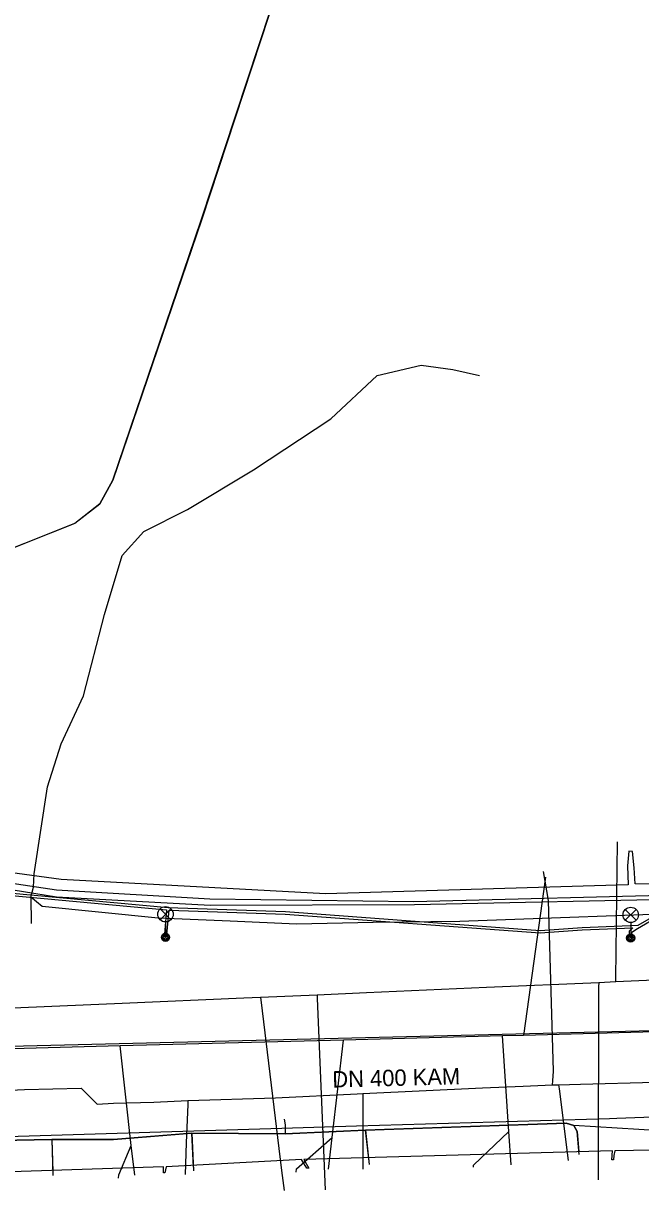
# Model space of a CAD drawing. Extents: x -595540 to -593988, y -1160850 to -1159202.
# Drawn here: x -594908.4 to -594878.3, y -1160781.5 to -1160724.5 of the extents above; entities that cross this region are included whole.
import ezdxf

# ---------------------------------------------------------------- set-up
doc = ezdxf.new("R2010")
doc.units = 0
for name, color, linetype in [('BVK-JEDNOTNA_popisy', 7, 'Continuous'), ('BVK-JEDNOTNA_trasa sítě', 7, 'Continuous'), ('BVK-KANALIZACE_ vyřazená trasa sítě', 7, 'Continuous'), ('BVK-VODOVOD_trasa sítě', 7, 'Continuous'), ('BVK-VODOVOD_trasa zrušené sítě', 7, 'Continuous'), ('CETIN_kabel podzemní', 7, 'Continuous'), ('DESTOVA_trasa neprovozované sítě', 7, 'Continuous'), ('DSP-SDEL-VODAFONE_kabel', 7, 'Continuous'), ('EON-NN_kabel', 7, 'Continuous'), ('EON-VN_kabel', 7, 'Continuous'), ('INNOGY-STL_trasa sítě', 7, 'Continuous'), ('JEDNOTNA_trasa neprovozované sítě', 7, 'Continuous'), ('TSB_kabel VO', 7, 'Continuous'), ('TSB_lampy VO', 7, 'Continuous')]:
    doc.layers.add(name, color=color, linetype=linetype)

msp = doc.modelspace()

# ---------------------------------------------------------------- linework, layer by layer
at = {"layer": 'BVK-JEDNOTNA_trasa sítě'}
msp.add_lwpolyline([(-594869.804, -1160773.507), (-594873.738, -1160773.61), (-594874.61, -1160773.633), (-594878.19, -1160773.728), (-594884.02, -1160773.881), (-594885.041, -1160773.908), (-594892.812, -1160774.112), (-594903.717, -1160774.399), (-594908.994, -1160774.538), (-594909.817, -1160774.559), (-594912.273, -1160774.624)], dxfattribs=at)
at = {"layer": 'BVK-KANALIZACE_ vyřazená trasa sítě'}
msp.add_lwpolyline([(-594869.699, -1160773.46), (-594911.123, -1160774.466), (-594911.762, -1160774.34)], dxfattribs=at)
at = {"layer": 'BVK-VODOVOD_trasa sítě'}
for points in [[(-594879.52, -1160771.27), (-594879.52, -1160771.1), (-594879.43, -1160764.43)], [(-594875.78, -1160771.11), (-594879.52, -1160771.27), (-594880.35, -1160771.31), (-594885.83, -1160771.55), (-594891.69, -1160771.8), (-594894.1, -1160771.91), (-594896.86, -1160772.03), (-594897.67, -1160772.06), (-594903.61, -1160772.32), (-594909.33, -1160772.57), (-594913.56, -1160772.75), (-594915.51, -1160772.84), (-594921.48, -1160773.1), (-594927.42, -1160773.36), (-594930.33, -1160773.48), (-594932.06, -1160773.56), (-594935.46, -1160773.71), (-594935.76, -1160773.72)], [(-594880.35, -1160771.31), (-594880.352, -1160771.495), (-594880.38, -1160780.93)], [(-594896.86, -1160772.03), (-594896.84, -1160772.15), (-594895.83, -1160780.47), (-594895.71, -1160781.46)], [(-594894.1, -1160771.91), (-594894.097, -1160772.078), (-594893.71, -1160781.421)]]:
    msp.add_lwpolyline(points, dxfattribs=at)
at = {"layer": 'BVK-VODOVOD_trasa zrušené sítě'}
msp.add_lwpolyline([(-594937.054, -1160779.34), (-594937.071, -1160779.648), (-594936.613, -1160779.634), (-594931.361, -1160779.477), (-594913.001, -1160778.927), (-594909.231, -1160778.814), (-594895.813, -1160778.413), (-594892.17, -1160778.304), (-594879.821, -1160777.934), (-594879.469, -1160777.923), (-594875.52, -1160777.778), (-594865.11, -1160777.493), (-594857.269, -1160777.258), (-594850.43, -1160777.053), (-594849.217, -1160777.017), (-594840.994, -1160776.771), (-594839.675, -1160776.732), (-594826.216, -1160776.329), (-594818.306, -1160776.092), (-594815.474, -1160776.007), (-594804.299, -1160775.672), (-594801.425, -1160775.476), (-594800.948, -1160775.379), (-594799.195, -1160774.938)], dxfattribs=at)
at = {"layer": 'CETIN_kabel podzemní'}
for points in [[(-594895.23, -1160720.37), (-594899.75, -1160734.09), (-594904.07, -1160746.78), (-594904.7, -1160747.94), (-594905.92, -1160748.89), (-594910.78, -1160750.82), (-594914.36, -1160752.37), (-594916.61, -1160753.33), (-594919.65, -1160754.78), (-594923.82, -1160755.47), (-594927.35, -1160755.18), (-594932.31, -1160754.26), (-594936.32, -1160754.08), (-594936.74, -1160754.26), (-594937.69, -1160756.31), (-594938.49, -1160759.33), (-594938.98, -1160760.4), (-594939.13, -1160760.57), (-594944.88, -1160758.83), (-594949.88, -1160756.96), (-594958.59, -1160753.03)], [(-594874.61, -1160767.87), (-594887.13, -1160768.32), (-594891.36, -1160768.37), (-594895.1, -1160768.45), (-594898.35, -1160768.3), (-594901.86, -1160768.16), (-594907.52, -1160767.59), (-594908.07, -1160767.13), (-594907.95, -1160766.65), (-594907.91, -1160765.99), (-594907.26, -1160761.75), (-594906.6, -1160759.65), (-594905.5, -1160757.3), (-594904.48, -1160753.34), (-594903.61, -1160750.45), (-594902.56, -1160749.29), (-594900.42, -1160748.22), (-594897.2, -1160746.27), (-594893.43, -1160743.78), (-594891.16, -1160741.67), (-594889.01, -1160741.17), (-594887.47, -1160741.38), (-594886.17, -1160741.67)], [(-594895.71, -1160777.97), (-594895.65, -1160778.24), (-594895.65, -1160778.69)], [(-594891.74, -1160778.51), (-594895.65, -1160778.69)], [(-594881.56, -1160778.28), (-594881.93, -1160778.17), (-594891.74, -1160778.51)], [(-594891.74, -1160778.51), (-594891.56, -1160780.19)], [(-594860.11, -1160778.13), (-594865.28, -1160778.21), (-594877.33, -1160778.54), (-594881.56, -1160778.28)], [(-594881.31, -1160779.7), (-594881.4, -1160778.57), (-594881.56, -1160778.28)], [(-594907.05, -1160778.96), (-594916.51, -1160779.14)], [(-594900.22, -1160778.66), (-594904.04, -1160778.96), (-594907.05, -1160778.96)], [(-594907.05, -1160778.96), (-594907, -1160780.72)], [(-594900.22, -1160778.66), (-594900.13, -1160780.5)], [(-594895.65, -1160778.69), (-594900.22, -1160778.66)]]:
    msp.add_lwpolyline(points, dxfattribs=at)
at = {"layer": 'DESTOVA_trasa neprovozované sítě'}
for points in [[(-594886.457, -1160780.32), (-594886.456, -1160780.217), (-594884.733, -1160778.58)], [(-594895.12, -1160780.56), (-594895.1, -1160780.4), (-594893.365, -1160778.859)], [(-594903.79, -1160780.85), (-594903.786, -1160780.69), (-594903.168, -1160779.249)]]:
    msp.add_lwpolyline(points, dxfattribs=at)
at = {"layer": 'DSP-SDEL-VODAFONE_kabel'}
for p, q in [((-594891.744, -1160778.513), (-594891.573, -1160780.03)), ((-594881.932, -1160778.17), (-594881.559, -1160778.279)), ((-594907.052, -1160778.961), (-594907.007, -1160780.53)), ((-594900.222, -1160778.658), (-594900.143, -1160780.309))]:
    msp.add_line(p, q, dxfattribs=at)
for points in [[(-594938.488, -1160759.33), (-594937.687, -1160756.308), (-594936.74, -1160754.258), (-594936.322, -1160754.083), (-594932.311, -1160754.259), (-594927.352, -1160755.184), (-594923.818, -1160755.468), (-594919.646, -1160754.777), (-594916.614, -1160753.334), (-594914.364, -1160752.368), (-594910.783, -1160750.823), (-594905.922, -1160748.887), (-594904.703, -1160747.939), (-594904.067, -1160746.78), (-594899.752, -1160734.092), (-594895.232, -1160720.373)], [(-594908.07, -1160767.13), (-594907.95, -1160766.65), (-594907.91, -1160765.99), (-594907.26, -1160761.75), (-594906.6, -1160759.65), (-594905.5, -1160757.3), (-594904.48, -1160753.34), (-594903.61, -1160750.45), (-594902.56, -1160749.29), (-594900.42, -1160748.22), (-594897.2, -1160746.27), (-594893.43, -1160743.78), (-594891.16, -1160741.67), (-594889.01, -1160741.17), (-594887.47, -1160741.38), (-594886.17, -1160741.665)], [(-594908.07, -1160767.13), (-594908.055, -1160768.412)], [(-594853.956, -1160767.197), (-594854.46, -1160767.25), (-594857.54, -1160767.48), (-594859.01, -1160767.25), (-594866.15, -1160767.62), (-594874.61, -1160767.87), (-594887.13, -1160768.32), (-594891.36, -1160768.37), (-594895.1, -1160768.45), (-594898.35, -1160768.3), (-594901.86, -1160768.16), (-594907.52, -1160767.59), (-594908.07, -1160767.13)], [(-594920.622, -1160779.426), (-594916.505, -1160779.14), (-594907.052, -1160778.961), (-594904.043, -1160778.964), (-594900.222, -1160778.658), (-594895.653, -1160778.692), (-594891.744, -1160778.513), (-594881.932, -1160778.17)], [(-594881.559, -1160778.279), (-594881.398, -1160778.573), (-594881.319, -1160779.563)]]:
    msp.add_lwpolyline(points, dxfattribs=at)
at = {"layer": 'EON-NN_kabel'}
for points in [[(-594877.566, -1160766.492), (-594878.569, -1160766.481), (-594878.612, -1160765.7), (-594878.702, -1160764.905), (-594878.879, -1160764.883), (-594878.938, -1160765.601), (-594878.91, -1160766.527), (-594893.68, -1160766.97), (-594906.59, -1160766.27), (-594919.73, -1160764.49)], [(-594874.32, -1160779.5), (-594875.033, -1160779.44), (-594879.561, -1160779.511), (-594879.602, -1160779.741), (-594879.629, -1160779.95), (-594879.702, -1160779.95), (-594879.683, -1160779.514), (-594894.741, -1160779.94), (-594894.5, -1160780.366), (-594894.597, -1160780.37), (-594894.861, -1160779.944), (-594901.474, -1160780.295), (-594901.528, -1160780.588), (-594901.595, -1160780.596), (-594901.593, -1160780.3), (-594909.052, -1160780.543), (-594909.179, -1160780.84), (-594909.247, -1160780.842), (-594909.176, -1160780.546), (-594921.055, -1160780.846), (-594923.501, -1160780.971), (-594924.146, -1160780.999), (-594924.124, -1160781.052)]]:
    msp.add_lwpolyline(points, dxfattribs=at)
at = {"layer": 'EON-VN_kabel'}
for points in [[(-594936.2, -1160762.61), (-594932.2, -1160763.22), (-594930.55, -1160762.81), (-594928.54, -1160763.01), (-594921.75, -1160764.42), (-594914.87, -1160765.58), (-594906.82, -1160766.78), (-594899.34, -1160767.22), (-594889.38, -1160767.35), (-594875.36, -1160766.99)], [(-594875.39, -1160767.22), (-594889.34, -1160767.51), (-594899.32, -1160767.54), (-594906.82, -1160767.13), (-594914.89, -1160765.83), (-594921.84, -1160764.67), (-594928.63, -1160763.25), (-594930.45, -1160763.32), (-594931.16, -1160763.84), (-594931.105, -1160765.083), (-594931.649, -1160779.07), (-594932.397, -1160779.995), (-594936.47, -1160780.325)]]:
    msp.add_lwpolyline(points, dxfattribs=at)
at = {"layer": 'INNOGY-STL_trasa sítě'}
for points in [[(-594882.602, -1160776.298), (-594882.586, -1160776.099), (-594882.548, -1160775.623), (-594882.792, -1160767.298), (-594883.047, -1160765.874)], [(-594928.245, -1160777.18), (-594919.762, -1160776.826), (-594917.777, -1160776.749), (-594916.389, -1160776.724), (-594913.889, -1160776.699), (-594912.378, -1160776.66), (-594911.693, -1160776.642), (-594910.858, -1160776.621), (-594908.726, -1160776.537), (-594908.385, -1160776.528), (-594905.624, -1160776.458), (-594904.839, -1160777.239), (-594904.046, -1160777.189), (-594902.065, -1160777.141), (-594900.409, -1160777.053), (-594896.121, -1160776.923), (-594892.145, -1160776.735), (-594891.857, -1160776.721), (-594886.017, -1160776.442), (-594884.037, -1160776.363), (-594882.602, -1160776.298), (-594882.305, -1160776.287), (-594881.235, -1160776.269), (-594877.615, -1160776.166)], [(-594882.305, -1160776.287), (-594882.28, -1160776.485), (-594881.84, -1160779.991)], [(-594891.857, -1160776.721), (-594891.857, -1160776.921), (-594891.863, -1160780.419)], [(-594900.409, -1160777.053), (-594900.416, -1160777.253), (-594900.487, -1160779.127), (-594900.544, -1160780.666)]]:
    msp.add_lwpolyline(points, dxfattribs=at)
at = {"layer": 'JEDNOTNA_trasa neprovozované sítě'}
msp.add_line((-594882.947, -1160766.165), (-594884.02, -1160773.881), dxfattribs=at)
for points in [[(-594884.626, -1160780.199), (-594884.733, -1160778.58), (-594885.041, -1160773.908)], [(-594903.004, -1160780.697), (-594903.168, -1160779.249), (-594903.717, -1160774.399)], [(-594893.547, -1160780.416), (-594893.365, -1160778.859), (-594892.812, -1160774.112)]]:
    msp.add_lwpolyline(points, dxfattribs=at)
at = {"layer": 'TSB_kabel VO'}
for points in [[(-594960.962, -1160749.196), (-594961.234, -1160749.502), (-594961.632, -1160750.685), (-594961.412, -1160751.238), (-594955.624, -1160754.466), (-594947.358, -1160757.854), (-594945.703, -1160758.452), (-594944.394, -1160758.762), (-594937.883, -1160760.881), (-594937.508, -1160760.941), (-594926.646, -1160763.792), (-594919.973, -1160765.217), (-594919.757, -1160765.555), (-594919.187, -1160765.318), (-594911.822, -1160766.681), (-594901.376, -1160767.64), (-594895.647, -1160767.84), (-594883.2, -1160768.76), (-594881.163, -1160768.61), (-594878.423, -1160768.506), (-594877.437, -1160767.931)], [(-594911.838, -1160766.799), (-594901.445, -1160767.754), (-594901.551, -1160768.927), (-594901.504, -1160769.096), (-594901.431, -1160768.949), (-594901.325, -1160767.762), (-594895.653, -1160767.96), (-594883.2, -1160768.88), (-594881.157, -1160768.73), (-594878.69, -1160768.636), (-594878.862, -1160768.796), (-594878.854, -1160768.97), (-594878.777, -1160769.128), (-594878.728, -1160768.982), (-594878.738, -1160768.844), (-594878.459, -1160768.666), (-594877.403, -1160768.049)]]:
    msp.add_lwpolyline(points, dxfattribs=at)
at = {"layer": 'TSB_lampy VO'}
for p, q in [((-594901.765, -1160768.235), (-594901.235, -1160767.705)), ((-594901.765, -1160767.705), (-594901.235, -1160768.235)), ((-594901.765, -1160768.235), (-594901.235, -1160767.705)), ((-594901.765, -1160767.705), (-594901.235, -1160768.235)), ((-594879.05, -1160768.265), (-594878.52, -1160767.735)), ((-594879.05, -1160767.735), (-594878.52, -1160768.265)), ((-594879.05, -1160768.265), (-594878.52, -1160767.735)), ((-594879.05, -1160767.735), (-594878.52, -1160768.265)), ((-594901.5, -1160768.345), (-594901.5, -1160769.095)), ((-594901.5, -1160768.345), (-594901.5, -1160769.095)), ((-594878.785, -1160768.375), (-594878.785, -1160769.125)), ((-594878.785, -1160768.375), (-594878.785, -1160769.125))]:
    msp.add_line(p, q, dxfattribs=at)
for centre, radius in [((-594901.5, -1160767.97), 0.375), ((-594901.5, -1160767.97), 0.375), ((-594878.785, -1160768), 0.375), ((-594878.785, -1160768), 0.375), ((-594901.5, -1160769.095), 0.2), ((-594901.5, -1160769.095), 0.2), ((-594901.5, -1160769.095), 0.145), ((-594901.5, -1160769.095), 0.145), ((-594901.5, -1160769.095), 0.0876), ((-594901.5, -1160769.095), 0.0876), ((-594878.785, -1160769.125), 0.2), ((-594878.785, -1160769.125), 0.2), ((-594878.785, -1160769.125), 0.145), ((-594878.785, -1160769.125), 0.145), ((-594878.785, -1160769.125), 0.0876), ((-594878.785, -1160769.125), 0.0876)]:
    msp.add_circle(centre, radius, dxfattribs=at)

# ---------------------------------------------------------------- texts
at = {"layer": 'BVK-JEDNOTNA_popisy'}
msp.add_text('DN 400 KAM', height=0.8, rotation=1.5076, dxfattribs=at).set_placement((-594893.345, -1160776.431))

doc.saveas('drawing.dxf')
